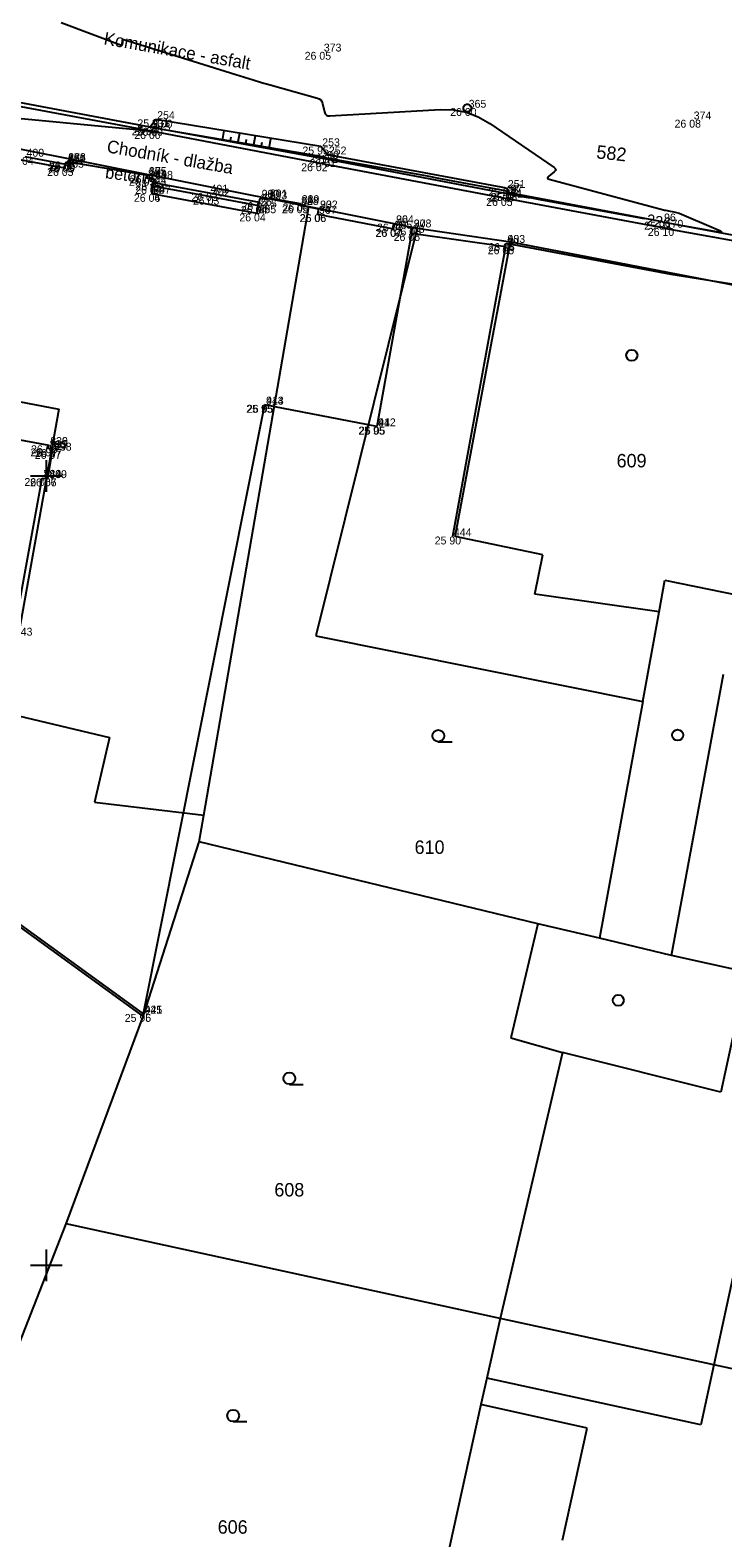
# Model space of a CAD drawing. Extents: x -702257 to -701487, y -1009871 to -1008841.
# Drawn here: x -701750.51 to -701728.56, y -1009433.63 to -1009385.88 of the extents above; entities that cross this region are included whole.
import ezdxf

# ---------------------------------------------------------------- set-up
doc = ezdxf.new("R2010")
doc.units = 0
for name, color, linetype in [('Ex_Contour Labels', 7, 'Continuous'), ('Ex_Major Contours', 7, 'Continuous'), ('Z_body', 7, 'Continuous'), ('Z_body_cisla', 7, 'Continuous'), ('Z_body_vysky_redukovane', 7, 'Continuous'), ('Z_budova', 7, 'Continuous'), ('Z_hektometricka_sit', 7, 'Continuous'), ('Z_hrany_paty', 7, 'Continuous'), ('Z_katastr_cisla_pozemkova', 7, 'Continuous'), ('Z_katastr_cisla_stavebni', 7, 'Continuous'), ('Z_katastr_hranice', 7, 'Continuous'), ('Z_katastr_vnitrni_kresba', 7, 'Continuous'), ('Z_katastr_znacky_budov', 7, 'Continuous'), ('Z_katastr_znacky_kultur', 7, 'Continuous'), ('Z_komunikace', 7, 'Continuous'), ('Z_obruba', 7, 'Continuous'), ('Z_popisy', 7, 'Continuous'), ('Z_site_vodovod_znaky', 7, 'Continuous'), ('Z_technicke_srafy', 7, 'Continuous'), ('Z_vstupy', 7, 'Continuous'), ('Z_zlabek', 7, 'Continuous')]:
    doc.layers.add(name, color=color, linetype=linetype)

# ---------------------------------------------------------------- blocks, each defined once
blk = doc.blocks.new('Z614_1')
for p, q in [((-0.125, 0.025), (-0.1, 0.075)), ((-0.125, -0.025), (-0.125, 0.025)), ((-0.1, 0.075), (-0.075, 0.1)), ((-0.075, 0.1), (-0.025, 0.125)), ((-0.025, 0.125), (0.025, 0.125)), ((0.025, 0.125), (0.075, 0.1)), ((0.075, 0.1), (0.1, 0.075)), ((0.1, 0.075), (0.125, 0.025)), ((0.125, 0.025), (0.125, -0.025)), ((-0.1, -0.075), (-0.125, -0.025)), ((-0.075, -0.1), (-0.1, -0.075)), ((-0.025, -0.125), (-0.075, -0.1)), ((0.025, -0.125), (-0.025, -0.125)), ((0.075, -0.1), (0.025, -0.125)), ((0.1, -0.075), (0.075, -0.1)), ((0.125, -0.025), (0.1, -0.075))]:
    blk.add_line(p, q)
blk = doc.blocks.new('Z614_2')
for p, q in [((-0.125, 0.025), (-0.1, 0.075)), ((-0.125, -0.025), (-0.125, 0.025)), ((-0.1, 0.075), (-0.075, 0.1)), ((-0.075, 0.1), (-0.025, 0.125)), ((-0.025, 0.125), (0.025, 0.125)), ((0.025, 0.125), (0.075, 0.1)), ((0.075, 0.1), (0.1, 0.075)), ((0.1, 0.075), (0.125, 0.025)), ((0.125, 0.025), (0.125, -0.025)), ((-0.1, -0.075), (-0.125, -0.025)), ((-0.075, -0.1), (-0.1, -0.075)), ((-0.025, -0.125), (-0.075, -0.1)), ((0.025, -0.125), (-0.025, -0.125)), ((0.075, -0.1), (0.025, -0.125)), ((0.1, -0.075), (0.075, -0.1)), ((0.125, -0.025), (0.1, -0.075))]:
    blk.add_line(p, q)
blk = doc.blocks.new('POINT_DISPLAY')
blk.add_line((0, 0), (0, 0))

msp = doc.modelspace()

# ---------------------------------------------------------------- linework, layer by layer
at = {"layer": 'Ex_Major Contours'}
for points in [[(-701749.533, -1009385.636), (-701747.645, -1009386.349), (-701747.623, -1009386.353), (-701747.608, -1009386.349), (-701747.598, -1009386.337), (-701747.594, -1009386.316), (-701747.589, -1009386.213), (-701747.585, -1009386.192), (-701747.575, -1009386.179), (-701747.56, -1009386.174), (-701747.538, -1009386.177), (-701743.989, -1009387.292), (-701743.719, -1009387.376), (-701743.449, -1009387.457), (-701743.178, -1009387.537), (-701742.906, -1009387.614), (-701741.408, -1009388.033), (-701741.348, -1009388.057), (-701741.3, -1009388.094), (-701741.266, -1009388.143), (-701741.244, -1009388.204), (-701741.181, -1009388.473), (-701741.159, -1009388.531), (-701741.123, -1009388.572), (-701741.074, -1009388.595), (-701741.012, -1009388.6), (-701737.521, -1009388.399), (-701737.1, -1009388.408), (-701736.697, -1009388.484), (-701736.314, -1009388.627), (-701735.948, -1009388.837), (-701733.907, -1009390.234), (-701733.872, -1009390.267), (-701733.859, -1009390.3), (-701733.87, -1009390.333), (-701733.903, -1009390.368), (-701734.081, -1009390.507), (-701734.113, -1009390.539), (-701734.12, -1009390.566), (-701734.103, -1009390.588), (-701734.061, -1009390.605), (-701730.448, -1009391.569), (-701730.407, -1009391.58), (-701730.365, -1009391.589), (-701730.323, -1009391.598), (-701730.281, -1009391.606), (-701730.112, -1009391.635), (-701730.07, -1009391.644), (-701730.029, -1009391.655), (-701729.989, -1009391.668), (-701729.949, -1009391.683), (-701728.79, -1009392.171), (-701728.642, -1009392.24), (-701728.597, -1009392.279), (-701728.656, -1009392.286), (-701728.818, -1009392.263), (-701730.008, -1009392.05)], [(-701731.041, -1009391.863), (-701734.296, -1009391.265), (-701734.404, -1009391.245), (-701734.512, -1009391.226), (-701734.62, -1009391.208), (-701734.728, -1009391.19), (-701735.369, -1009391.087), (-701735.373, -1009391.086), (-701735.376, -1009391.084), (-701735.378, -1009391.081), (-701735.378, -1009391.076), (-701735.378, -1009391.057), (-701735.378, -1009391.053), (-701735.379, -1009391.048), (-701735.381, -1009391.044), (-701735.384, -1009391.041), (-701735.421, -1009390.993), (-701735.428, -1009390.985), (-701735.437, -1009390.978), (-701735.447, -1009390.974), (-701735.458, -1009390.971), (-701737.561, -1009390.578), (-701737.916, -1009390.512), (-701738.27, -1009390.446), (-701738.625, -1009390.382), (-701738.98, -1009390.318), (-701741.115, -1009389.937), (-701741.121, -1009389.936), (-701741.127, -1009389.934), (-701741.132, -1009389.931), (-701741.137, -1009389.927), (-701741.157, -1009389.911), (-701741.162, -1009389.908), (-701741.167, -1009389.905), (-701741.173, -1009389.903), (-701741.179, -1009389.901), (-701746.57, -1009388.985), (-701746.584, -1009388.984), (-701746.597, -1009388.988), (-701746.608, -1009388.994), (-701746.617, -1009389.005), (-701746.653, -1009389.055), (-701746.662, -1009389.066), (-701746.673, -1009389.073), (-701746.686, -1009389.077), (-701746.7, -1009389.077), (-701754.785, -1009388.315)]]:
    msp.add_lwpolyline(points, dxfattribs=at)
at = {"layer": 'Z_budova'}
for p, q in [((-701749.41, -1009390.25), (-701749.38, -1009390.14)), ((-701749.38, -1009390.14), (-701749.36, -1009390.09)), ((-701749.36, -1009390.09), (-701749.35, -1009390.04)), ((-701749.35, -1009390.04), (-701746.79, -1009390.48)), ((-701746.79, -1009390.48), (-701746.82, -1009390.56)), ((-701746.82, -1009390.56), (-701746.59, -1009390.6)), ((-701746.62, -1009390.82), (-701746.66, -1009391.07)), ((-701746.62, -1009390.82), (-701746.61, -1009390.71)), ((-701746.59, -1009390.6), (-701746.61, -1009390.71)), ((-701743.27, -1009391.45), (-701743.25, -1009391.33)), ((-701743.25, -1009391.33), (-701743.22, -1009391.2)), ((-701743.22, -1009391.2), (-701742.97, -1009391.25)), ((-701742.97, -1009391.25), (-701742.96, -1009391.19)), ((-701742.96, -1009391.19), (-701741.95, -1009391.37)), ((-701741.95, -1009391.37), (-701741.97, -1009391.43)), ((-701743.32, -1009391.69), (-701743.27, -1009391.45)), ((-701741.97, -1009391.43), (-701741.37, -1009391.54)), ((-701741.37, -1009391.54), (-701741.41, -1009391.71)), ((-701738.43, -1009392.31), (-701739.53, -1009398.44)), ((-701739, -1009392.18), (-701738.96, -1009392.01)), ((-701738.96, -1009392.01), (-701738.4, -1009392.14)), ((-701738.43, -1009392.31), (-701738.4, -1009392.14)), ((-701735.45, -1009392.73), (-701737.13, -1009401.92)), ((-701735.45, -1009392.73), (-701735.43, -1009392.63)), ((-701735.43, -1009392.63), (-701730.21, -1009393.61)), ((-701730.21, -1009393.61), (-701726.69, -1009394.17)), ((-701743.08, -1009397.75), (-701746.93, -1009417.04)), ((-701739.53, -1009398.44), (-701743.08, -1009397.75)), ((-701749.94, -1009399.13), (-701749.92, -1009399.03)), ((-701749.79, -1009399.15), (-701749.94, -1009399.13)), ((-701749.8, -1009399.21), (-701749.79, -1009399.15)), ((-701751.04, -1009405.07), (-701750.13, -1009400.07)), ((-701750.13, -1009400.07), (-701749.95, -1009400.08)), ((-701753.97, -1009411.94), (-701746.93, -1009417.04))]:
    msp.add_line(p, q, dxfattribs=at)
at = {"layer": 'Z_hektometricka_sit'}
for p, q in [((-701750, -1009399.5), (-701750, -1009400.5)), ((-701750, -1009399.5), (-701750, -1009400.5)), ((-701750, -1009399.5), (-701750, -1009400.5)), ((-701750.5, -1009400), (-701749.5, -1009400)), ((-701750.5, -1009400), (-701749.5, -1009400)), ((-701750.5, -1009400), (-701749.5, -1009400)), ((-701750, -1009424.5), (-701750, -1009425.5)), ((-701750, -1009424.5), (-701750, -1009425.5)), ((-701750.5, -1009425), (-701749.5, -1009425)), ((-701750.5, -1009425), (-701749.5, -1009425))]:
    msp.add_line(p, q, dxfattribs=at)
at = {"layer": 'Z_hrany_paty'}
for p, q in [((-701746.53, -1009388.71), (-701746.71, -1009388.96)), ((-701741.3, -1009389.57), (-701746.53, -1009388.71)), ((-701741.09, -1009389.83), (-701741.3, -1009389.57)), ((-701735.42, -1009390.89), (-701741.09, -1009389.83)), ((-701735.42, -1009390.89), (-701735.33, -1009391.04))]:
    msp.add_line(p, q, dxfattribs=at)
at = {"layer": 'Z_katastr_hranice'}
for p, q in [((-701758.99, -1009388.02), (-701741.68, -1009391.47)), ((-701745.01, -1009410.74), (-701741.68, -1009391.47)), ((-701741.68, -1009391.47), (-701738.25, -1009392.15)), ((-701738.25, -1009392.15), (-701741.46, -1009405.06)), ((-701738.25, -1009392.15), (-701735.29, -1009392.59)), ((-701735.29, -1009392.59), (-701726.34, -1009394.32)), ((-701765.5, -1009403.66), (-701746.93, -1009417.12)), ((-701741.46, -1009405.06), (-701731.1, -1009407.14)), ((-701729.29, -1009410.34), (-701728.54, -1009406.28)), ((-701731.1, -1009407.14), (-701732.47, -1009414.64)), ((-701730.19, -1009415.19), (-701729.29, -1009410.34)), ((-701745.16, -1009411.59), (-701745.01, -1009410.74)), ((-701746.93, -1009417.12), (-701745.16, -1009411.59)), ((-701734.43, -1009414.19), (-701745.16, -1009411.59)), ((-701734.43, -1009414.19), (-701735.28, -1009417.8)), ((-701732.47, -1009414.64), (-701734.43, -1009414.19)), ((-701730.19, -1009415.19), (-701732.47, -1009414.64)), ((-701727.8, -1009415.72), (-701730.19, -1009415.19)), ((-701749.37, -1009423.69), (-701746.93, -1009417.12)), ((-701735.28, -1009417.8), (-701733.64, -1009418.26)), ((-701733.64, -1009418.26), (-701735.62, -1009426.68)), ((-701753, -1009432.94), (-701749.37, -1009423.69)), ((-701735.62, -1009426.68), (-701749.37, -1009423.69)), ((-701735.62, -1009426.68), (-701736.04, -1009428.58)), ((-701728.85, -1009428.15), (-701735.62, -1009426.68)), ((-701720.64, -1009429.93), (-701728.85, -1009428.15)), ((-701736.04, -1009428.58), (-701736.23, -1009429.41)), ((-701736.23, -1009429.41), (-701737.34, -1009434.44))]:
    msp.add_line(p, q, dxfattribs=at)
at = {"layer": 'Z_katastr_vnitrni_kresba'}
for p, q in [((-701737.04, -1009401.92), (-701735.29, -1009392.59)), ((-701755.47, -1009396.76), (-701749.6, -1009397.89)), ((-701749.6, -1009397.89), (-701751.32, -1009407.49)), ((-701734.27, -1009402.5), (-701737.04, -1009401.92)), ((-701734.52, -1009403.75), (-701734.27, -1009402.5)), ((-701730.58, -1009404.31), (-701730.4, -1009403.3)), ((-701730.4, -1009403.3), (-701728.08, -1009403.78)), ((-701730.58, -1009404.31), (-701734.52, -1009403.75)), ((-701731.1, -1009407.14), (-701730.58, -1009404.31)), ((-701751.32, -1009407.49), (-701748, -1009408.29)), ((-701748, -1009408.29), (-701748.47, -1009410.33)), ((-701748.47, -1009410.33), (-701745.01, -1009410.74)), ((-701727.8, -1009415.72), (-701728.63, -1009419.52)), ((-701728.63, -1009419.52), (-701733.64, -1009418.26)), ((-701726.96, -1009419.41), (-701728.85, -1009428.15)), ((-701728.85, -1009428.15), (-701729.26, -1009430.05)), ((-701729.26, -1009430.05), (-701736.04, -1009428.58)), ((-701732.86, -1009430.16), (-701736.23, -1009429.41)), ((-701733.64, -1009433.71), (-701732.86, -1009430.16))]:
    msp.add_line(p, q, dxfattribs=at)
at = {"layer": 'Z_katastr_znacky_budov'}
for centre in [(-701731.447, -1009396.179), (-701729.997, -1009408.209), (-701731.877, -1009416.609)]:
    msp.add_circle(centre, 0.175, dxfattribs=at)
at = {"layer": 'Z_katastr_znacky_kultur'}
for p, q in [((-701737.578, -1009408.42), (-701737.141, -1009408.42)), ((-701742.298, -1009419.27), (-701741.861, -1009419.27)), ((-701744.078, -1009429.95), (-701743.641, -1009429.95))]:
    msp.add_line(p, q, dxfattribs=at)
for centre in [(-701737.578, -1009408.232), (-701742.298, -1009419.082), (-701744.078, -1009429.762)]:
    msp.add_circle(centre, 0.187, dxfattribs=at)
at = {"layer": 'Z_komunikace'}
for p, q in [((-701746.71, -1009388.96), (-701758.73, -1009386.68)), ((-701746.6, -1009388.98), (-701746.71, -1009388.96)), ((-701741.14, -1009389.97), (-701746.6, -1009388.98)), ((-701735.45, -1009391.06), (-701741.14, -1009389.97)), ((-701735.33, -1009391.04), (-701735.45, -1009391.06)), ((-701730.47, -1009391.95), (-701735.33, -1009391.04)), ((-701730.47, -1009391.95), (-701726.31, -1009392.73))]:
    msp.add_line(p, q, dxfattribs=at)
at = {"layer": 'Z_obruba'}
for p, q in [((-701746.67, -1009389.08), (-701758.9, -1009386.81)), ((-701741.36, -1009390.1), (-701746.67, -1009389.08)), ((-701735.5, -1009391.2), (-701741.36, -1009390.1)), ((-701730.42, -1009392.15), (-701735.5, -1009391.2)), ((-701730.42, -1009392.15), (-701726.41, -1009392.87))]:
    msp.add_line(p, q, dxfattribs=at)
at = {"layer": 'Z_technicke_srafy'}
for p, q in [((-701744.418, -1009389.376), (-701744.362, -1009389.066)), ((-701744.172, -1009389.42), (-701744.144, -1009389.264)), ((-701743.926, -1009389.465), (-701743.869, -1009389.148)), ((-701743.68, -1009389.509), (-701743.651, -1009389.349)), ((-701743.434, -1009389.554), (-701743.375, -1009389.229)), ((-701743.188, -1009389.599), (-701743.158, -1009389.434)), ((-701742.942, -1009389.643), (-701742.882, -1009389.31))]:
    msp.add_line(p, q, dxfattribs=at)
at = {"layer": 'Z_vstupy'}
for p, q in [((-701749.41, -1009390.25), (-701751.74, -1009389.83)), ((-701749.41, -1009390.25), (-701751.74, -1009389.83)), ((-701743.32, -1009391.69), (-701746.66, -1009391.07)), ((-701743.32, -1009391.69), (-701746.66, -1009391.07)), ((-701741.41, -1009391.71), (-701739, -1009392.18)), ((-701741.41, -1009391.71), (-701739, -1009392.18)), ((-701738.43, -1009392.31), (-701735.45, -1009392.73)), ((-701738.43, -1009392.31), (-701735.45, -1009392.73)), ((-701751.11, -1009398.81), (-701749.92, -1009399.03)), ((-701751.11, -1009398.81), (-701749.92, -1009399.03)), ((-701749.95, -1009400.08), (-701749.8, -1009399.21)), ((-701749.95, -1009400.08), (-701749.8, -1009399.21))]:
    msp.add_line(p, q, dxfattribs=at)
at = {"layer": 'Z_zlabek'}
for p, q in [((-701749.38, -1009390.14), (-701750.67, -1009389.9)), ((-701749.38, -1009390.14), (-701750.67, -1009389.9)), ((-701744.79, -1009391.16), (-701746.62, -1009390.82)), ((-701744.79, -1009391.16), (-701746.62, -1009390.82)), ((-701746.61, -1009390.71), (-701744.84, -1009391.04)), ((-701746.61, -1009390.71), (-701744.84, -1009391.04)), ((-701744.84, -1009391.04), (-701743.25, -1009391.33)), ((-701744.84, -1009391.04), (-701743.25, -1009391.33)), ((-701743.27, -1009391.45), (-701744.79, -1009391.16)), ((-701743.27, -1009391.45), (-701744.79, -1009391.16))]:
    msp.add_line(p, q, dxfattribs=at)

# ---------------------------------------------------------------- block references
at = {"layer": 'Z_body'}
for p in [(-701741.25, -1009386.57), (-701736.66, -1009388.35), (-701746.71, -1009388.96), (-701746.6, -1009388.98), (-701746.53, -1009388.71), (-701729.53, -1009388.72), (-701746.67, -1009389.08), (-701741.3, -1009389.57), (-701741.09, -1009389.83), (-701749.41, -1009390.25), (-701749.38, -1009390.14), (-701749.36, -1009390.09), (-701749.36, -1009390.09), (-701749.35, -1009390.04), (-701741.36, -1009390.1), (-701741.14, -1009389.97), (-701746.82, -1009390.56), (-701746.79, -1009390.48), (-701746.62, -1009390.82), (-701746.61, -1009390.71), (-701746.59, -1009390.6), (-701735.42, -1009390.89), (-701746.66, -1009391.07), (-701746.66, -1009391.07), (-701744.84, -1009391.04), (-701744.79, -1009391.16), (-701743.25, -1009391.33), (-701743.22, -1009391.2), (-701742.97, -1009391.25), (-701742.97, -1009391.25), (-701742.96, -1009391.19), (-701741.95, -1009391.37), (-701735.5, -1009391.2), (-701735.45, -1009391.06), (-701735.33, -1009391.04), (-701743.32, -1009391.69), (-701743.27, -1009391.45), (-701741.97, -1009391.43), (-701741.41, -1009391.71), (-701741.4, -1009391.71), (-701741.37, -1009391.54), (-701739.01, -1009392.18), (-701739, -1009392.18), (-701738.96, -1009392.01), (-701738.43, -1009392.31), (-701738.4, -1009392.14), (-701730.47, -1009391.95), (-701730.42, -1009392.15), (-701735.45, -1009392.73), (-701735.43, -1009392.63), (-701735.43, -1009392.63), (-701743.08, -1009397.75), (-701743.08, -1009397.75), (-701739.53, -1009398.44), (-701739.53, -1009398.44), (-701749.92, -1009399.03), (-701749.94, -1009399.13), (-701749.8, -1009399.21), (-701749.79, -1009399.15), (-701750.13, -1009400.07), (-701749.95, -1009400.08), (-701749.95, -1009400.08), (-701737.13, -1009401.92), (-701746.93, -1009417.04), (-701746.93, -1009417.04)]:
    msp.add_blockref('POINT_DISPLAY', p, dxfattribs=at)
at = {"layer": 'Z_site_vodovod_znaky'}
for name in ['Z614_1', 'Z614_2']:
    msp.add_blockref(name, (-701736.66, -1009388.35), dxfattribs=at)

# ---------------------------------------------------------------- texts
at = {"layer": 'Ex_Contour Labels'}
msp.add_text('226', height=0.35, rotation=349.696, dxfattribs=at).set_placement((-701731.008, -1009392.046))
at = {"layer": 'Z_body_cisla'}
for s, p in [('373', (-701741.205, -1009386.56)), ('254', (-701746.485, -1009388.7)), ('365', (-701736.615, -1009388.34)), ('374', (-701729.485, -1009388.71)), ('101', (-701746.665, -1009388.95)), ('173', (-701746.625, -1009389.07)), ('100', (-701746.555, -1009388.97)), ('253', (-701741.255, -1009389.56)), ('400', (-701750.625, -1009389.89)), ('17', (-701749.335, -1009390.13)), ('451', (-701749.315, -1009390.08)), ('879', (-701749.315, -1009390.08)), ('878', (-701749.305, -1009390.03)), ('18', (-701749.305, -1009390.03)), ('172', (-701741.315, -1009390.09)), ('99', (-701741.095, -1009389.96)), ('252', (-701741.045, -1009389.82)), ('885', (-701749.365, -1009390.24)), ('16', (-701749.365, -1009390.24)), ('887', (-701746.775, -1009390.55)), ('20', (-701746.775, -1009390.55)), ('875', (-701746.745, -1009390.47)), ('19', (-701746.745, -1009390.47)), ('898', (-701746.545, -1009390.59)), ('21', (-701746.545, -1009390.59)), ('897', (-701746.615, -1009391.06)), ('24', (-701746.615, -1009391.06)), ('23', (-701746.575, -1009390.81)), ('22', (-701746.565, -1009390.7)), ('401', (-701744.795, -1009391.03)), ('402', (-701744.745, -1009391.15)), ('98', (-701735.405, -1009391.05)), ('251', (-701735.375, -1009390.88)), ('97', (-701735.285, -1009391.03)), ('26', (-701743.225, -1009391.44)), ('27', (-701743.205, -1009391.32)), ('900', (-701743.175, -1009391.19)), ('28', (-701743.175, -1009391.19)), ('893', (-701742.925, -1009391.24)), ('29', (-701742.925, -1009391.24)), ('30', (-701742.915, -1009391.18)), ('891', (-701742.915, -1009391.18)), ('32', (-701741.925, -1009391.42)), ('888', (-701741.925, -1009391.42)), ('31', (-701741.905, -1009391.36)), ('889', (-701741.905, -1009391.36)), ('33', (-701741.325, -1009391.53)), ('902', (-701741.325, -1009391.53)), ('171', (-701735.455, -1009391.19)), ('895', (-701743.275, -1009391.68)), ('25', (-701743.275, -1009391.68)), ('34', (-701741.365, -1009391.7)), ('907', (-701741.355, -1009391.7)), ('36', (-701738.915, -1009392)), ('904', (-701738.915, -1009392)), ('96', (-701730.425, -1009391.94)), ('905', (-701738.965, -1009392.17)), ('35', (-701738.955, -1009392.17)), ('38', (-701738.385, -1009392.3)), ('37', (-701738.355, -1009392.13)), ('908', (-701738.355, -1009392.13)), ('170', (-701730.375, -1009392.14)), ('39', (-701735.405, -1009392.72)), ('40', (-701735.385, -1009392.62)), ('933', (-701735.385, -1009392.62)), ('443', (-701743.035, -1009397.74)), ('914', (-701743.035, -1009397.74)), ('442', (-701739.485, -1009398.43)), ('912', (-701739.485, -1009398.43)), ('81', (-701749.895, -1009399.12)), ('835', (-701749.895, -1009399.12)), ('439', (-701749.875, -1009399.02)), ('836', (-701749.875, -1009399.02)), ('838', (-701749.755, -1009399.2)), ('79', (-701749.755, -1009399.2)), ('80', (-701749.745, -1009399.14)), ('840', (-701750.085, -1009400.06)), ('78', (-701750.085, -1009400.06)), ('440', (-701749.905, -1009400.07)), ('839', (-701749.905, -1009400.07)), ('444', (-701737.085, -1009401.91)), ('843', (-701750.995, -1009405.06)), ('445', (-701746.885, -1009417.03)), ('921', (-701746.885, -1009417.03))]:
    msp.add_text(s, height=0.25, dxfattribs=at).set_placement(p)
at = {"layer": 'Z_body_vysky_redukovane'}
for s, p in [('26 05', (-701741.812, -1009386.82)), ('26 00', (-701737.202, -1009388.6)), ('25 94', (-701747.293, -1009389.21)), ('26 00', (-701747.142, -1009389.23)), ('25 93', (-701747.113, -1009388.96)), ('26 08', (-701730.093, -1009388.97)), ('26 00', (-701747.212, -1009389.33)), ('26 04', (-701751.233, -1009390.15)), ('25 95', (-701741.883, -1009389.82)), ('25 97', (-701741.673, -1009390.08)), ('26 05', (-701749.973, -1009390.5)), ('26 05', (-701749.973, -1009390.5)), ('26 05', (-701749.943, -1009390.39)), ('26 05', (-701749.922, -1009390.34)), ('26 06', (-701749.922, -1009390.34)), ('26 06', (-701749.912, -1009390.29)), ('26 06', (-701749.912, -1009390.29)), ('26 02', (-701741.922, -1009390.35)), ('26 01', (-701741.661, -1009390.22)), ('26 05', (-701747.382, -1009390.81)), ('26 05', (-701747.382, -1009390.81)), ('26 06', (-701747.353, -1009390.73)), ('26 06', (-701747.353, -1009390.73)), ('26 04', (-701747.182, -1009391.07)), ('26 05', (-701747.172, -1009390.96)), ('26 06', (-701747.153, -1009390.85)), ('26 06', (-701747.153, -1009390.85)), ('25 97', (-701736.003, -1009391.14)), ('26 04', (-701747.223, -1009391.32)), ('26 06', (-701747.223, -1009391.32)), ('26 03', (-701745.403, -1009391.29)), ('26 03', (-701745.353, -1009391.41)), ('26 04', (-701743.812, -1009391.58)), ('26 05', (-701743.783, -1009391.45)), ('26 05', (-701743.783, -1009391.45)), ('26 05', (-701743.533, -1009391.5)), ('26 07', (-701743.533, -1009391.5)), ('26 07', (-701743.523, -1009391.44)), ('26 07', (-701743.523, -1009391.44)), ('26 05', (-701742.513, -1009391.62)), ('26 05', (-701742.513, -1009391.62)), ('26 05', (-701736.062, -1009391.45)), ('26 03', (-701736.013, -1009391.31)), ('25 98', (-701735.913, -1009391.29)), ('26 04', (-701743.882, -1009391.94)), ('26 04', (-701743.882, -1009391.94)), ('26 04', (-701743.833, -1009391.7)), ('26 05', (-701742.533, -1009391.68)), ('26 05', (-701742.533, -1009391.68)), ('26 06', (-701741.973, -1009391.96)), ('26 06', (-701741.963, -1009391.96)), ('26 05', (-701741.932, -1009391.79)), ('26 05', (-701741.932, -1009391.79)), ('26 07', (-701739.573, -1009392.43)), ('26 07', (-701739.562, -1009392.43)), ('26 07', (-701739.523, -1009392.26)), ('26 07', (-701739.523, -1009392.26)), ('26 06', (-701738.993, -1009392.56)), ('26 08', (-701738.963, -1009392.39)), ('26 08', (-701738.963, -1009392.39)), ('25 99', (-701731.053, -1009392.2)), ('26 10', (-701730.941, -1009392.4)), ('26 05', (-701736.013, -1009392.98)), ('26 06', (-701735.993, -1009392.88)), ('26 04', (-701735.993, -1009392.88)), ('25 95', (-701743.663, -1009398)), ('26 05', (-701743.643, -1009398)), ('25 95', (-701740.113, -1009398.69)), ('26 05', (-701740.093, -1009398.69)), ('26 06', (-701750.483, -1009399.28)), ('26 07', (-701750.502, -1009399.38)), ('26 07', (-701750.502, -1009399.38)), ('26 07', (-701750.363, -1009399.46)), ('26 07', (-701750.363, -1009399.46)), ('26 07', (-701750.353, -1009399.4)), ('26 06', (-701750.693, -1009400.32)), ('26 06', (-701750.693, -1009400.32)), ('26 06', (-701750.513, -1009400.33)), ('26 07', (-701750.513, -1009400.33)), ('25 90', (-701737.693, -1009402.17)), ('25 75', (-701747.513, -1009417.29)), ('25 96', (-701747.513, -1009417.29))]:
    msp.add_text(s, height=0.25, dxfattribs=at).set_placement(p)
at = {"layer": 'Z_katastr_cisla_pozemkova'}
msp.add_text('582', height=0.425, rotation=354, dxfattribs=at).set_placement((-701732.585, -1009389.943))
for s, p in [('610', (-701738.329, -1009411.97)), ('608', (-701742.773, -1009422.82)), ('606', (-701744.568, -1009433.5))]:
    msp.add_text(s, height=0.425, dxfattribs=at).set_placement(p)
at = {"layer": 'Z_katastr_cisla_stavebni'}
msp.add_text('609', height=0.425, dxfattribs=at).set_placement((-701731.928, -1009399.73))
at = {"layer": 'Z_popisy'}
for s, height, rotation, p in [('Komunikace - asfalt', 0.4, 350.1, (-701748.197, -1009386.33)), ('Chodník - dlažba', 0.4, 350.1, (-701748.102, -1009389.749)), ('beton', 0.38, 352.8, (-701748.146, -1009390.57))]:
    msp.add_text(s, height=height, rotation=rotation, dxfattribs=at).set_placement(p)

doc.saveas('drawing.dxf')
